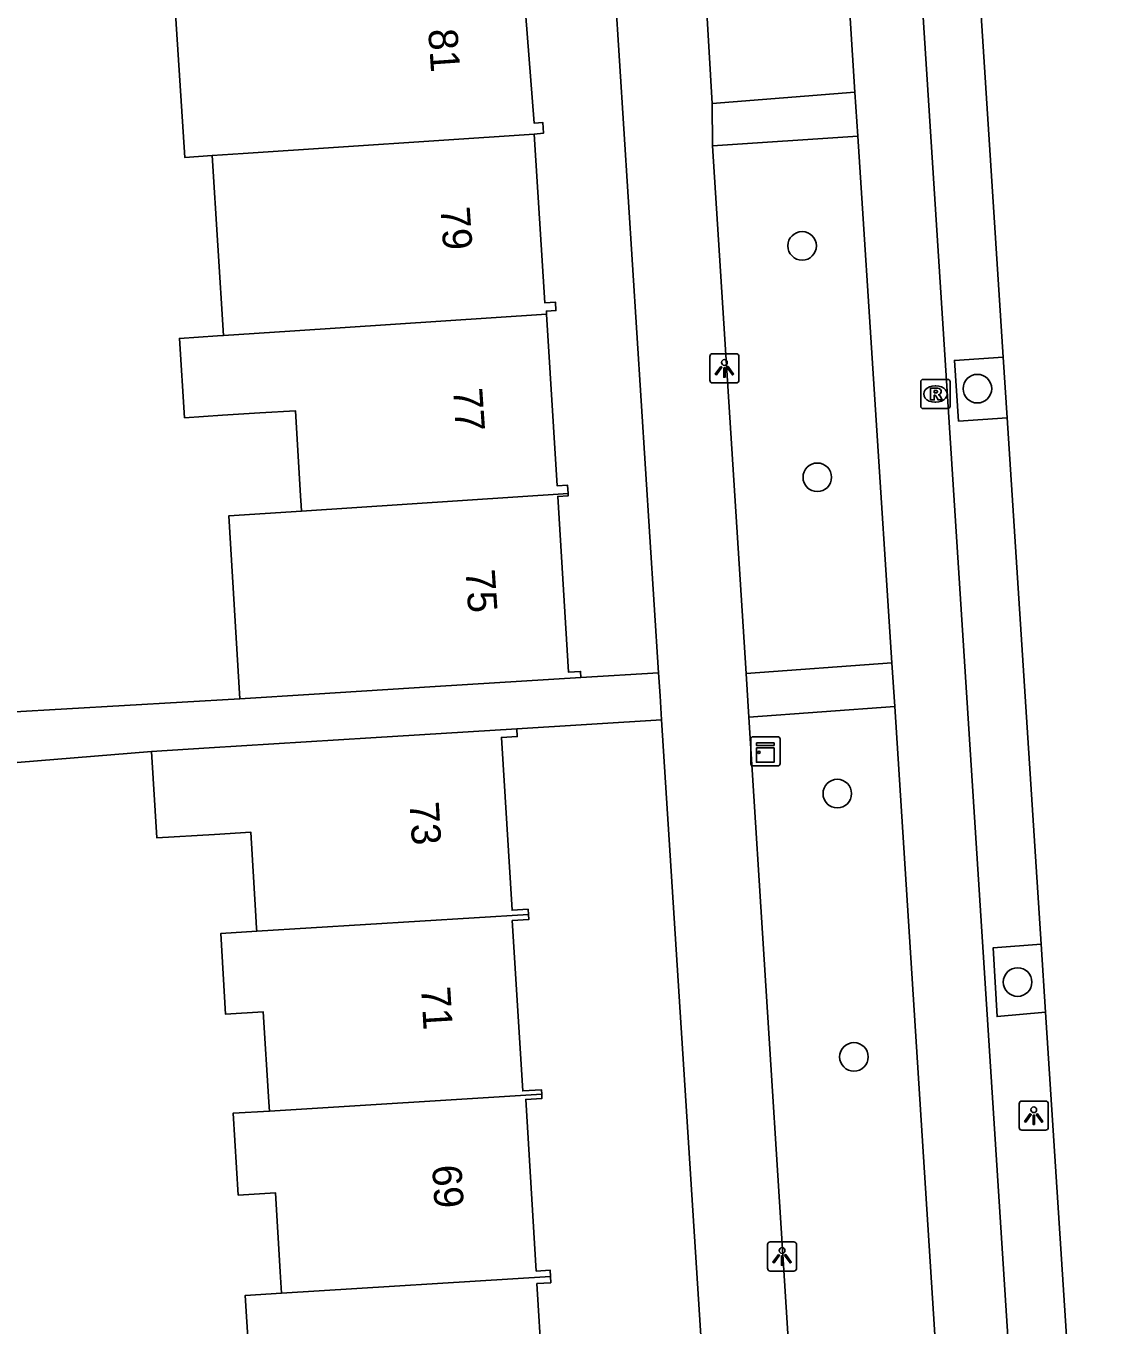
# Model space of a CAD drawing. Extents: x 159689 to 160786, y 387323 to 388339.
# Drawn here: x 160725.72 to 160762.33, y 387857.53 to 387901.99 of the extents above; entities that cross this region are included whole.
import ezdxf

# ---------------------------------------------------------------- set-up
doc = ezdxf.new("R2010")
doc.units = 0
for name, color, linetype in [('IMGEO_Boom', 7, 'Continuous'), ('IMGEO_Fietspad_gesloten', 7, 'Continuous'), ('IMGEO_Kast', 7, 'Continuous'), ('IMGEO_Lichtpunt', 7, 'Continuous'), ('IMGEO_Pand', 7, 'Continuous'), ('IMGEO_Pand_nummerreeks', 7, 'Continuous'), ('IMGEO_Parkeervlak_open', 7, 'Continuous'), ('IMGEO_Rioolput', 7, 'Continuous'), ('IMGEO_Voetpad_open', 7, 'Continuous')]:
    doc.layers.add(name, color=color, linetype=linetype)

msp = doc.modelspace()

# ---------------------------------------------------------------- linework, layer by layer
at = {"layer": 'IMGEO_Boom'}
for centre in [(160752.278, 387894.473), (160758.275, 387889.588), (160752.797, 387886.556), (160753.481, 387875.738), (160759.651, 387869.289), (160754.049, 387866.731)]:
    msp.add_circle(centre, 0.489, dxfattribs=at)
at = {"layer": 'IMGEO_Fietspad_gesloten'}
for points in [[(160749.302, 388013.176), (160762.333, 387810.073)], [(160752.979, 387917.287), (160754.085, 387899.733)], [(160754.184, 387898.221), (160754.085, 387899.733)], [(160754.184, 387898.221), (160755.352, 387880.209)], [(160755.454, 387878.722), (160755.352, 387880.209)], [(160755.454, 387878.722), (160757.206, 387851.135)]]:
    msp.add_lwpolyline(points, dxfattribs=at)
at = {"layer": 'IMGEO_Kast'}
for p, q in [((160750.596, 387877.682), (160751.437, 387877.682)), ((160751.437, 387877.682), (160750.596, 387877.682)), ((160750.521, 387876.757), (160750.521, 387877.598)), ((160750.521, 387877.598), (160750.521, 387876.757)), ((160751.521, 387877.607), (160751.521, 387876.766)), ((160751.521, 387876.766), (160751.521, 387877.607)), ((160751.446, 387876.682), (160750.605, 387876.682)), ((160750.605, 387876.682), (160751.446, 387876.682))]:
    msp.add_line(p, q, dxfattribs=at)
for points in [[(160750.716, 387877.472), (160751.316, 387877.472), (160751.316, 387877.387), (160750.716, 387877.387), (160750.716, 387877.472)], [(160750.716, 387877.297), (160751.316, 387877.297), (160751.316, 387876.808), (160750.716, 387876.808), (160750.716, 387877.297)]]:
    msp.add_lwpolyline(points, dxfattribs=at)
msp.add_circle((160750.8, 387877.146), 0.0377, dxfattribs=at)
for centre, start, end in [((160750.599, 387877.604), 92.4484, 184.2845), ((160750.599, 387877.604), 92.4484, 184.2845), ((160751.443, 387877.604), 2.4484, 94.2845), ((160751.443, 387877.604), 2.4484, 94.2845), ((160750.599, 387876.76), 182.4484, 274.2845), ((160750.599, 387876.76), 182.4484, 274.2845), ((160751.443, 387876.76), 272.4484, 4.2845), ((160751.443, 387876.76), 272.4484, 4.2845)]:
    msp.add_arc(centre, 0.0779, start, end, dxfattribs=at)
at = {"layer": 'IMGEO_Lichtpunt'}
for p, q in [((160749.119, 387890.687), (160749.119, 387889.88)), ((160749.119, 387890.687), (160749.119, 387889.88)), ((160750.021, 387890.782), (160749.213, 387890.782)), ((160750.021, 387890.782), (160749.213, 387890.782)), ((160750.115, 387889.88), (160750.115, 387890.687)), ((160750.115, 387889.88), (160750.115, 387890.687)), ((160749.213, 387889.786), (160750.021, 387889.786)), ((160749.213, 387889.786), (160750.021, 387889.786)), ((160760.605, 387865.22), (160759.797, 387865.22)), ((160760.605, 387865.22), (160759.797, 387865.22)), ((160759.703, 387865.125), (160759.703, 387864.318)), ((160759.703, 387865.125), (160759.703, 387864.318)), ((160760.699, 387864.318), (160760.699, 387865.125)), ((160760.699, 387864.318), (160760.699, 387865.125)), ((160759.797, 387864.224), (160760.605, 387864.224)), ((160759.797, 387864.224), (160760.605, 387864.224)), ((160751.093, 387860.308), (160751.093, 387859.501)), ((160751.093, 387860.308), (160751.093, 387859.501)), ((160751.995, 387860.403), (160751.187, 387860.403)), ((160751.995, 387860.403), (160751.187, 387860.403)), ((160752.089, 387859.501), (160752.089, 387860.308)), ((160752.089, 387859.501), (160752.089, 387860.308)), ((160751.187, 387859.407), (160751.995, 387859.407)), ((160751.187, 387859.407), (160751.995, 387859.407))]:
    msp.add_line(p, q, dxfattribs=at)
for points in [[(160749.493, 387890.351), (160749.532, 387890.323), (160749.344, 387890.061), (160749.306, 387890.088), (160749.493, 387890.351)], [(160749.595, 387890.303), (160749.642, 387890.303), (160749.642, 387889.981), (160749.595, 387889.981), (160749.595, 387890.303)], [(160749.705, 387890.323), (160749.743, 387890.35), (160749.93, 387890.088), (160749.891, 387890.06), (160749.705, 387890.323)], [(160760.077, 387864.789), (160760.116, 387864.761), (160759.928, 387864.499), (160759.89, 387864.526), (160760.077, 387864.789)], [(160760.179, 387864.741), (160760.226, 387864.741), (160760.226, 387864.419), (160760.179, 387864.419), (160760.179, 387864.741)], [(160760.289, 387864.761), (160760.327, 387864.788), (160760.514, 387864.526), (160760.475, 387864.498), (160760.289, 387864.761)], [(160751.467, 387859.972), (160751.506, 387859.944), (160751.318, 387859.682), (160751.28, 387859.709), (160751.467, 387859.972)], [(160751.569, 387859.924), (160751.616, 387859.924), (160751.616, 387859.602), (160751.569, 387859.602), (160751.569, 387859.924)], [(160751.679, 387859.944), (160751.717, 387859.971), (160751.904, 387859.709), (160751.865, 387859.681), (160751.679, 387859.944)]]:
    msp.add_lwpolyline(points, dxfattribs=at)
for centre in [(160749.618, 387890.485), (160760.202, 387864.923), (160751.592, 387860.106)]:
    msp.add_circle(centre, 0.0994, dxfattribs=at)
for centre, start, end in [((160749.213, 387890.687), 90, 180), ((160749.213, 387890.687), 90, 180), ((160750.021, 387890.687), 0, 90), ((160750.021, 387890.687), 0, 90), ((160749.213, 387889.88), 180, 270), ((160749.213, 387889.88), 180, 270), ((160750.021, 387889.88), 270, 0), ((160750.021, 387889.88), 270, 360), ((160759.797, 387865.125), 90, 180), ((160759.797, 387865.125), 90, 180), ((160760.605, 387865.125), 0, 90), ((160760.605, 387865.125), 0, 90), ((160759.797, 387864.318), 180, 270), ((160759.797, 387864.318), 180, 270), ((160760.605, 387864.318), 270, 0), ((160760.605, 387864.318), 270, 360), ((160751.187, 387860.308), 90, 180), ((160751.187, 387860.308), 90, 180), ((160751.995, 387860.308), 0, 90), ((160751.995, 387860.308), 0, 90), ((160751.187, 387859.501), 180, 270), ((160751.187, 387859.501), 180, 270), ((160751.995, 387859.501), 270, 0), ((160751.995, 387859.501), 270, 360)]:
    msp.add_arc(centre, 0.0946, start, end, dxfattribs=at)
at = {"layer": 'IMGEO_Pand'}
for points in [[(160742.635, 387904.438), (160742.96, 387904.452), (160742.992, 387903.96), (160742.694, 387903.941), (160743.107, 387898.671), (160743.408, 387898.69), (160743.431, 387898.33), (160743.114, 387898.29)], [(160734.235, 387903.883), (160733.022, 387903.803), (160730.753, 387903.653), (160731.153, 387897.499), (160732.093, 387897.562)], [(160732.093, 387897.562), (160733.153, 387897.632), (160743.114, 387898.29)], [(160743.114, 387898.29), (160743.47, 387892.527), (160743.836, 387892.55), (160743.854, 387892.26), (160743.529, 387892.24), (160743.535, 387892.137)], [(160732.474, 387891.405), (160732.093, 387897.562)], [(160743.535, 387892.137), (160734.751, 387891.556), (160732.474, 387891.405)], [(160743.535, 387892.137), (160743.898, 387886.263), (160744.254, 387886.285), (160744.271, 387886.006)], [(160732.474, 387891.405), (160732.277, 387891.392), (160730.97, 387891.305), (160731.149, 387888.593), (160732.445, 387888.679), (160733.726, 387888.758), (160734.938, 387888.833), (160735.118, 387885.928), (160735.139, 387885.589), (160735.15, 387885.403)], [(160744.271, 387886.006), (160735.15, 387885.403)], [(160744.71, 387879.703), (160744.697, 387879.915), (160744.288, 387879.89), (160743.916, 387885.905), (160744.276, 387885.927), (160744.271, 387886.006)], [(160735.15, 387885.403), (160732.657, 387885.238), (160733.043, 387878.983)], [(160733.043, 387878.983), (160735.577, 387879.139), (160739.72, 387879.395), (160744.71, 387879.703)], [(160730.016, 387877.177), (160731.994, 387877.299), (160737.525, 387877.641), (160742.515, 387877.949)], [(160742.515, 387877.949), (160742.531, 387877.69), (160741.991, 387877.656), (160742.356, 387871.747), (160742.902, 387871.78), (160742.913, 387871.605)], [(160733.62, 387871.026), (160733.613, 387871.134), (160733.576, 387871.739), (160733.41, 387874.419), (160732.176, 387874.343), (160730.198, 387874.221), (160730.016, 387877.177)], [(160733.62, 387871.026), (160742.913, 387871.605)], [(160742.913, 387871.605), (160742.924, 387871.428), (160742.361, 387871.393), (160742.721, 387865.567), (160743.358, 387865.606), (160743.367, 387865.458)], [(160734.049, 387864.878), (160734.04, 387865.02), (160734.029, 387865.196), (160733.839, 387868.268), (160732.552, 387868.189), (160732.382, 387870.949), (160733.62, 387871.026)], [(160743.367, 387865.458), (160734.049, 387864.878)], [(160743.367, 387865.458), (160743.376, 387865.312), (160742.818, 387865.278), (160743.18, 387859.407), (160743.652, 387859.436), (160743.666, 387859.22)], [(160734.468, 387858.647), (160734.423, 387859.382), (160734.256, 387862.085), (160732.981, 387862.006), (160732.809, 387864.801), (160734.049, 387864.878)], [(160734.468, 387858.647), (160743.666, 387859.22)], [(160743.666, 387859.22), (160743.679, 387859.007), (160743.203, 387858.977), (160743.546, 387853.417), (160744.018, 387853.458), (160744.036, 387853.18)], [(160733.595, 387852.529), (160733.386, 387855.865), (160733.219, 387858.569), (160734.468, 387858.647)]]:
    msp.add_lwpolyline(points, dxfattribs=at)
at = {"layer": 'IMGEO_Parkeervlak_open'}
for points in [[(160759.158, 387890.669), (160759.292, 387888.59)], [(160760.455, 387870.584), (160760.605, 387868.256)]]:
    msp.add_lwpolyline(points, dxfattribs=at)
at = {"layer": 'IMGEO_Rioolput'}
for p, q in [((160756.337, 387888.979), (160756.337, 387889.831)), ((160756.412, 387889.905), (160757.264, 387889.905)), ((160756.825, 387889.685), (160756.85, 387889.685)), ((160757.338, 387889.831), (160757.338, 387888.979)), ((160757.264, 387888.905), (160756.412, 387888.905)), ((160756.848, 387889.125), (160756.823, 387889.125))]:
    msp.add_line(p, q, dxfattribs=at)
for points in [[(160756.337, 387888.979), (160756.337, 387889.831)], [(160756.412, 387889.905), (160757.264, 387889.905)], [(160757.338, 387889.831), (160757.338, 387888.979)], [(160756.926, 387889.603), (160756.674, 387889.605), (160756.674, 387889.205)], [(160756.674, 387889.205), (160756.798, 387889.205), (160756.798, 387889.367), (160756.809, 387889.367)], [(160756.852, 387889.524), (160756.798, 387889.524), (160756.798, 387889.443)], [(160756.798, 387889.443), (160756.85, 387889.443)], [(160756.856, 387889.338), (160756.927, 387889.205), (160757.067, 387889.205), (160757.002, 387889.331)], [(160757.264, 387888.905), (160756.412, 387888.905)]]:
    msp.add_lwpolyline(points, dxfattribs=at)
for centre, radius, start, end in [((160756.414, 387889.829), 0.0765, 91.552, 178.448), ((160756.414, 387889.829), 0.0765, 91.552, 178.448), ((160757.262, 387889.829), 0.0765, 1.552, 88.448), ((160757.262, 387889.829), 0.0765, 1.552, 88.448), ((160756.808, 387889.314), 0.0533, 26.0293, 88.6989), ((160756.834, 387889.632), 0.19, 274.7715, 282.9687), ((160756.858, 387889.428), 0.0964, 77.0061, 93.1865), ((160756.872, 387889.485), 0.0378, 276.6634, 79.6772), ((160756.925, 387889.493), 0.109, 350.3612, 89.416), ((160756.923, 387889.493), 0.112, 277.5842, 350.9817), ((160756.907, 387889.278), 0.108, 29.5134, 73.7905), ((160756.414, 387888.981), 0.0765, 181.552, 268.448), ((160756.414, 387888.981), 0.0765, 181.552, 268.448), ((160757.262, 387888.981), 0.0765, 271.552, 358.448), ((160757.262, 387888.981), 0.0765, 271.552, 358.448)]:
    msp.add_arc(centre, radius, start, end, dxfattribs=at)
for centre, major_axis, ratio, start_param, end_param in [((160756.824, 387889.405), (-0.387, 0.002), 0.722429, 4.712389, 7.853982), ((160756.849, 387889.405), (-0.39, 0.002), 0.717154, 1.570796, 4.712389)]:
    msp.add_ellipse(centre, major_axis=major_axis, ratio=ratio, start_param=start_param, end_param=end_param, dxfattribs=at)
at = {"layer": 'IMGEO_Voetpad_open'}
for points in [[(160747.367, 387879.873), (160744.991, 387917.1)], [(160749.202, 387899.341), (160748.169, 387916.897)], [(160757.957, 387909.277), (160759.158, 387890.669)], [(160754.085, 387899.733), (160749.202, 387899.341)], [(160749.21, 387897.89), (160749.202, 387899.341)], [(160749.21, 387897.89), (160754.184, 387898.221)], [(160750.358, 387879.849), (160749.21, 387897.89)], [(160759.292, 387888.59), (160757.632, 387888.482), (160757.487, 387890.552), (160759.158, 387890.669)], [(160759.292, 387888.59), (160760.455, 387870.584)], [(160744.71, 387879.703), (160747.367, 387879.873)], [(160747.47, 387878.265), (160747.418, 387879.082), (160747.367, 387879.873)], [(160755.352, 387880.209), (160750.358, 387879.849)], [(160750.453, 387878.354), (160750.358, 387879.849)], [(160733.043, 387878.983), (160723.156, 387878.408)], [(160750.453, 387878.354), (160755.454, 387878.722)], [(160742.515, 387877.949), (160747.47, 387878.265)], [(160747.47, 387878.265), (160751.038, 387822.382)], [(160757.206, 387851.135), (160752.204, 387850.786), (160750.453, 387878.354)], [(160720.941, 387874.797), (160720.807, 387876.419), (160730.016, 387877.177)], [(160760.605, 387868.256), (160758.951, 387868.108), (160758.815, 387870.464), (160760.455, 387870.584)], [(160760.605, 387868.256), (160761.752, 387850.487)]]:
    msp.add_lwpolyline(points, dxfattribs=at)

# ---------------------------------------------------------------- texts
at = {"layer": 'IMGEO_Pand_nummerreeks'}
for s, rotation, p in [('81', 273.9532, (160739.481, 387901.871)), ('79', 273.9532, (160739.902, 387895.782)), ('77', 273.9532, (160740.331, 387889.579)), ('75', 273.9532, (160740.759, 387883.377)), ('73', 273.5579, (160738.843, 387875.432)), ('71', 273.5579, (160739.236, 387869.109)), ('69', 273.5579, (160739.615, 387863.012))]:
    msp.add_text(s, height=1, rotation=rotation, dxfattribs=at).set_placement(p)

doc.saveas('drawing.dxf')
